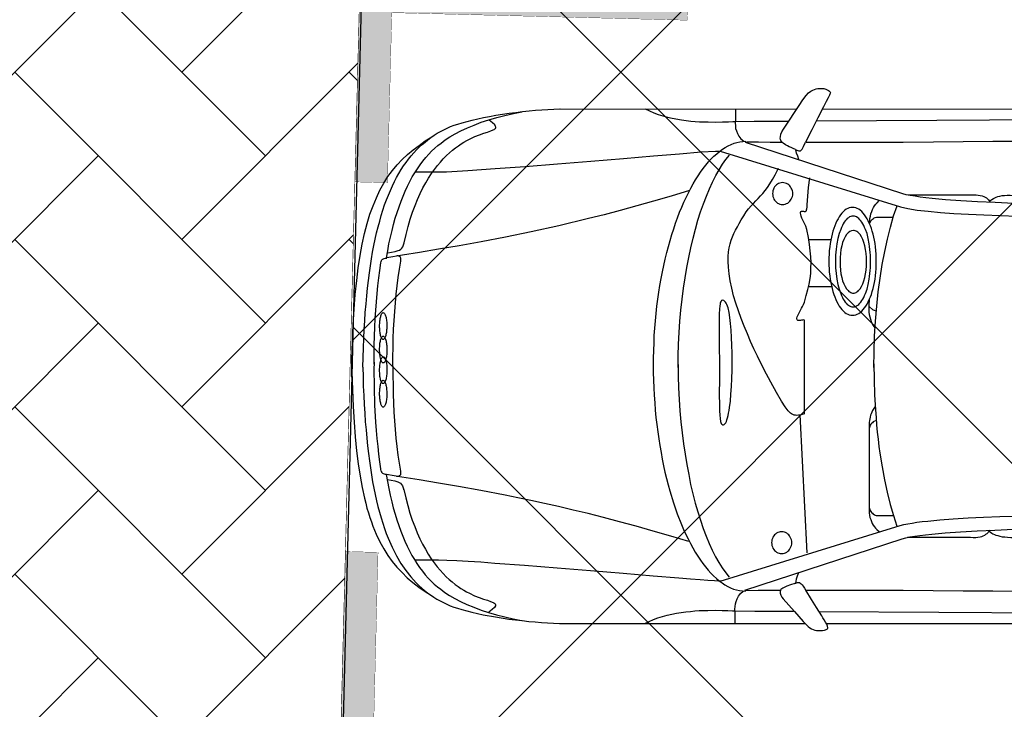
# Model space of a CAD drawing. Header units: millimetres. Extents: x 747415 to 1601423, y -236173 to 551995.
# Tile 511 of 549: x 1180603 to 1183934, y 224120 to 226452. Entities that reach past the tile are written whole.
import ezdxf

# ---------------------------------------------------------------- set-up
doc = ezdxf.new("R2010")
doc.units = ezdxf.units.MM
doc.header["$LTSCALE"] = 100
doc.header["$MEASUREMENT"] = 0
doc.linetypes.add('DASHED2', pattern=[9.525, 6.35, -3.175])
doc.layers.get('0').update_dxf_attribs({"linetype": 'CONTINUOUS', "lineweight": 0})
for name, color, linetype in [('T--A9041_VERHARDING_Parkeren', 9, 'CONTINUOUS'), ('T--L9041_VERHARDING_Wegen', 7, 'CONTINUOUS'), ('T--L9082_INRICHTING_SPECIFIEK_Auto', 8, 'CONTINUOUS')]:
    doc.layers.add(name, color=color, linetype=linetype)
for name, color, linetype, lineweight in [('T--A9041_VERHARDING_Wegen', 21, 'CONTINUOUS', 0), ('T--A9042_BEPLANTING', 90, 'CONTINUOUS', 0), ('T--L9067_BEHEERVOORZIENING_Belijning', 7, 'DASHED2', 0)]:
    doc.layers.add(name, color=color, linetype=linetype, lineweight=lineweight)
doc.layers.add('T--A9072_BELIJNING', color=7, linetype='CONTINUOUS', lineweight=0, true_color=0xffffff)

# ---------------------------------------------------------------- blocks, each defined once
blk = doc.blocks.new('auto17')
for p, q in [((703.6, 867.6), (1533.8, 867.6)), ((1604.8, 867.6), (3518.7, 867.6)), ((1540.9, 629.4), (1516.7, 162.7)), ((115.7, 361.8), (115.3, 362.7)), ((75.7, 9.3), (75.7, -1.4)), ((75.7, -15.2), (75.7, -2.9)), ((1548.1, -271.5), (1626.2, -271.5)), ((1545.7, -430.3), (1621.5, -430.3)), ((705, -871.5), (1505.7, -871)), ((1591.9, -871), (3520.1, -872))]:
    blk.add_line(p, q)
for points in [[(576.9, 858.3), (598.7, 860.7), (620.2, 862.7), (641.6, 864.7), (662.6, 866.1), (683, 867.1), (703.1, 867.6)], [(991.7, 867.6), (1006, 860.7), (1020.8, 854.4), (1036, 849), (1051.3, 844.1), (1067, 839.6), (1082.7, 836.2), (1098.4, 833.3), (1114.1, 830.3), (1129.9, 828.4), (1145.6, 826.9), (1160.8, 825.4), (1175.6, 824.5), (1204.2, 823.5), (1230.4, 823), (1253.2, 823.5), (1272.8, 824.5), (1288, 824.9), (1297.5, 825.4), (1364.2, 825.9), (1429.9, 826.4), (1494.7, 826.4)], [(1297.1, 866.6), (1297.5, 856.8), (1297.5, 847.5), (1297.1, 838.2), (1297.1, 828.9), (1296.6, 820), (1297.1, 810.7), (1298, 801.9), (1300.4, 793.1), (1303.7, 784.3), (1308.5, 775.4), (1315.6, 767.1), (1324.7, 758.3)], [(1499.5, 732.3), (1484.7, 737.2), (1471.9, 741.6), (1458.1, 748.5), (1454.7, 750.4), (1452.3, 752.9), (1450.9, 755.8), (1450, 758.8), (1449.5, 762.2), (1450, 765.6), (1451.9, 772), (1455.2, 778.9), (1459.5, 784.3), (1498.1, 827.9), (1527.1, 860.7), (1544.8, 878.4), (1550, 882.3), (1555.7, 885.7), (1561.4, 888.2), (1567.2, 890.1), (1572.8, 891.6), (1578.1, 892.1), (1585.2, 892.1), (1592.4, 891.6), (1599.5, 890.1), (1602.9, 889.7), (1605.3, 888.7), (1607.6, 887.2), (1609.5, 885.7), (1610.5, 884.3), (1611, 882.8), (1610, 877.4), (1607.1, 870.5), (1602.9, 863.2), (1598.1, 855.3), (1593.8, 848.5), (1590, 842.6), (1572.4, 814.1), (1555.7, 786.7), (1536.7, 755.8)], [(37.6, 1), (38.1, 33.9), (39, 66.2), (40.5, 97.1), (41.9, 127.5), (43.8, 156.8), (45.7, 185.8), (48.1, 213.7), (50.5, 241.2), (53.3, 267.1), (56.2, 293.1), (59.5, 318.1), (62.9, 342.1), (66.7, 365.7), (70.5, 388.7), (74.8, 410.8), (79.1, 431.8), (83.8, 452.9), (88.6, 472.5), (93.8, 492.1), (99.1, 510.7), (104.8, 528.9), (110.5, 546.5), (116.7, 563.2), (123.3, 579.4), (136.7, 610.3), (151, 638.7), (166.2, 664.7), (182.4, 688.7), (199.6, 710.3), (217.7, 730.4), (226.7, 739.2), (236.7, 748), (246.2, 756.3), (256.3, 764.2), (266.7, 771.5), (277.2, 778.9), (287.7, 785.2), (298.6, 791.6), (310.1, 797), (321.5, 802.4), (333, 807.8), (344.9, 812.2), (357.7, 816.6), (372.5, 821), (388.7, 825.4), (405.8, 829.8), (424.9, 834.2), (444.4, 838.2), (486.3, 846), (531.1, 852.9), (576.9, 858.3)], [(116.2, 364.2), (120.5, 388.2), (124.8, 411.7), (130, 434.3), (135.2, 456.3), (140.5, 477.4), (146.2, 498), (152.4, 517.6), (158.6, 536.7), (165.7, 555.3), (172.4, 573), (179.6, 590.2), (187.2, 606.8), (195.3, 622.5), (203.4, 637.7), (211.9, 651.9), (220.5, 665.6), (229.6, 678.9), (239.1, 691.1), (248.6, 703.4), (258.6, 714.2), (268.6, 725), (279.1, 734.8), (290.1, 744.1), (301, 752.4), (314.4, 763.2), (330.1, 773.5), (348.2, 783.8), (368.2, 794.1), (389.6, 803.9), (413, 813.2), (437.3, 822.5), (463, 830.8), (489.6, 838.7), (517.3, 845.5), (545.9, 851.9), (574.4, 857.3)], [(1579.1, 826.9), (1986.8, 829.3), (2343.6, 831.8)], [(2336.4, -835.2), (1979.7, -832.8), (1571.4, -830.3)], [(121, 381.3), (133.4, 383.8), (145.3, 385.8), (155.7, 388.7), (160, 391.2), (164.3, 394.1), (168.1, 398), (171.5, 402.4), (173.8, 408.8), (175.8, 416.6), (175.8, 415.2), (182.4, 443.1), (189.6, 469.6), (196.7, 494.6), (204.8, 518.6), (212.9, 540.6), (221.5, 561.7), (230.5, 581.3), (239.6, 600), (249.1, 617.1), (258.6, 633.8), (268.6, 649), (278.6, 662.7), (288.6, 675.9), (298.6, 688.2), (308.7, 699), (319.1, 709.8), (329.1, 719.1), (339.6, 727.4), (349.6, 735.7), (359.6, 743.1), (369.2, 749.5), (378.7, 755.3), (388.2, 760.7), (397.7, 765.6), (415.4, 774), (431.5, 780.3), (445.9, 785.2), (458.7, 789.6), (469.7, 793.1), (477.8, 796.5), (481.1, 798), (483.5, 799.9), (484.9, 801.9), (486.3, 803.9), (486.3, 805.8), (485.8, 808.3), (482.5, 813.7), (475.4, 820.5), (463.5, 829.3)], [(1246.1, 725), (1855.8, 536.7), (1867.7, 533.8), (1881, 530.8), (1896.3, 528.4), (1912.5, 525.9), (1930.1, 523.5), (1949.2, 521.5), (1990.1, 517.6), (2035.4, 514.2), (2085.4, 511.2), (2137.3, 508.8), (2192.6, 506.8), (2250.2, 505.4)], [(1.9, -49.5), (0.9, -44.6), (0, -32.3), (0, -16.2), (0, 0), (0, 12.2), (0.4, 17.7), (2.4, 77.9), (4.7, 134.3), (8.1, 187.2), (11.9, 237.2), (16.2, 284.3), (21.9, 327.9), (28.1, 369.6), (35.2, 408.3), (42.8, 444.1), (47.1, 461.3), (51.4, 477.9), (56.2, 493.6), (61, 509.3), (66.2, 524.5), (71.4, 538.7), (82.9, 566.1), (94.8, 591.6), (108.1, 615.6), (121.9, 637.7), (136.7, 658.3), (152.9, 677.9), (170, 696), (187.7, 713.2), (206.7, 728.9), (226.7, 744.6), (247.7, 759.3), (270.1, 773)], [(1020.3, -6.4), (1020.3, 19.6), (1021.2, 45.6), (1022.2, 71.1), (1023.2, 96.6), (1025.1, 121.6), (1027, 146.6), (1029.3, 171.5), (1032.2, 195.6), (1035.1, 219.6), (1038.4, 243.6), (1042.2, 266.7), (1046.5, 289.7), (1050.3, 312.2), (1055.1, 334.8), (1059.8, 356.4), (1065.1, 377.9), (1070.8, 399), (1076.5, 419.6), (1088.4, 459.8), (1101.3, 497.5), (1115.6, 532.8), (1122.7, 549.9), (1130.3, 566.6), (1138, 582.3), (1146.1, 598), (1154.2, 612.7), (1162.3, 626.9), (1170.8, 640.1), (1179.4, 653.4), (1188, 665.2), (1197, 676.9), (1206.1, 687.7), (1215.1, 697.5), (1224.2, 707.3), (1233.7, 715.7), (1243.2, 723.5), (1252.7, 730.8), (1262.3, 737.2), (1272.3, 742.6), (1281.8, 747.5), (1291.8, 751.4), (1301.8, 754.4), (1311.8, 756.8), (1321.8, 757.8), (1331.8, 758.3)], [(1329.4, 754.9), (1862.5, 581.3), (1874.4, 578.4), (1888.7, 575.5), (1904.9, 573), (1922, 570.5), (1941.6, 568.1), (1962.5, 565.7), (2008.2, 561.7), (2059.7, 557.8), (2115.9, 554.4), (2175.9, 551.9), (2239.2, 549.5)], [(1333.7, 756.3), (1375.2, 755.8), (1414.2, 755.3), (1453.3, 754.9)], [(1499, 732.8), (1502.4, 731.8), (1505.2, 730.8), (1507.6, 729.9), (1510, 729.4), (1512.4, 729.4), (1515.2, 729.9), (1517.6, 731.3), (1520.5, 733.8), (1523.8, 737.2), (1527.6, 742.1), (1531.9, 748.5), (1536.7, 756.3)], [(1535.7, 754.9), (1651.5, 754.9), (1760.5, 754.9), (1865.3, 755.8), (1967.8, 756.3), (2068.7, 757.3), (2168.8, 757.8), (2269.3, 758.8), (2372.7, 759.3), (2479.3, 759.7), (2589.4, 759.7), (2706.1, 759.3), (2830.9, 758.3), (2925.7, 756.3), (3030, 752.9), (3139.1, 749), (3248.1, 744.6), (3353.4, 741.1), (3450.1, 739.7)], [(1246.1, 724), (1240.8, 724.5), (1227, 724), (1205.1, 722.5), (1178.9, 720.5), (1146.1, 718.1), (1107, 715.2), (1019.8, 707.8), (917.9, 699.5), (807.4, 690.1), (695, 680.8), (584.9, 672), (483.5, 664.7), (436.3, 661.2), (393.4, 658.3), (355.3, 656.3), (321, 654.8), (293.4, 653.9), (272.5, 653.9), (213.9, 653.9)], [(1104.2, -7.8), (1104.6, 31.9), (1105.6, 71.1), (1107.5, 110.3), (1110.3, 148.5), (1113.7, 186.3), (1117.5, 223.5), (1122.2, 260.3), (1127.5, 295.6), (1133.2, 330.4), (1139.9, 364.7), (1146.5, 398), (1154.2, 429.9), (1162.3, 460.8), (1170.8, 490.7), (1179.9, 519.1), (1189.4, 546.5), (1198.9, 572.5), (1209.4, 597), (1219.9, 620.5), (1230.8, 642.1), (1241.8, 661.7), (1253.2, 680.3), (1265.1, 697), (1277, 711.7)], [(1511.9, 696.5), (1507.6, 708.3), (1503.8, 718.6), (1500.9, 731.3)], [(1420.4, 594.6), (1420.9, 599.5), (1421.4, 604.4), (1423.3, 609.3), (1425.2, 613.2), (1427.6, 617.6), (1430.4, 621), (1433.8, 624), (1437.1, 626.9), (1441.4, 628.9), (1445.7, 630.3), (1450, 631.3), (1454.7, 631.8), (1459.5, 631.3), (1463.8, 630.3), (1468.1, 628.9), (1471.9, 626.9), (1475.2, 624), (1478.6, 621), (1481.4, 617.6), (1483.8, 613.2), (1485.7, 609.3), (1487.6, 604.4), (1488.5, 599.5), (1488.5, 594.6), (1488.5, 589.7), (1487.6, 584.8), (1485.7, 580.4), (1483.8, 575.9), (1481.4, 572), (1478.6, 568.6), (1475.2, 565.7), (1471.9, 562.7), (1468.1, 560.7), (1463.8, 559.3), (1459.5, 558.3), (1454.7, 557.8), (1450, 558.3), (1445.7, 559.3), (1441.4, 560.7), (1437.1, 562.7), (1433.8, 565.7), (1430.4, 568.6), (1427.6, 572), (1425.2, 575.9), (1423.3, 580.4), (1421.4, 584.8), (1420.9, 589.7), (1420.4, 594.6), (1420.4, 594.6)], [(1140.8, 591.1), (1079.4, 572.5), (1019.8, 555.3), (962.7, 539.2), (906.4, 524), (852.1, 509.8), (800.2, 496.6), (748.8, 484.3), (699.7, 472.5), (652.1, 462.2), (605.9, 451.9), (561.6, 442.6), (519.2, 434.3), (436.8, 418.6), (361.5, 404.9), (292.9, 393.6), (228.1, 382.8), (169.5, 373), (117.2, 364.2)], [(1880.7, 576.4), (2093.5, 576.4), (2103, 576.9), (2111.6, 576.9), (2118.8, 576.4), (2125.9, 575.5), (2131.6, 573.5), (2136.8, 571.5), (2141.6, 569.1), (2145.9, 566.1), (2149.7, 563.2), (2153.1, 559.8), (2155.9, 555.8), (2158.7, 551.9)], [(2157.3, 555.4), (2165.9, 562.7), (2169.7, 565.2), (2174.5, 567.1), (2179.7, 569.6), (2185.9, 571), (2193.1, 573), (2200.7, 574.5), (2209.2, 575.5), (2219.3, 576.4), (2230.2, 576.9), (2242.1, 576.9), (2255.4, 576.4), (2353.6, 577.4)], [(1771.4, 134.9), (1762.4, 148), (1760.1, 153.4), (1757.7, 158.8), (1755.3, 164.2), (1753.9, 170.1), (1752.5, 176), (1751.5, 181.9), (1750.5, 188.2), (1750.5, 194.6), (1750.5, 486.2), (1751, 494.1), (1752, 501.9), (1753.4, 509.3), (1755.8, 516.1), (1758.2, 523), (1761, 529.4), (1764.4, 535.7), (1768.2, 541.2), (1772, 546.1), (1776.3, 550.4), (1785.2, 558.5)], [(1766.7, -10.3), (1767.2, 43.1), (1769.1, 95.1), (1772, 146.1), (1773.9, 171.5), (1775.8, 196.6), (1778.2, 221.1), (1781, 245.1), (1783.9, 269.1), (1787.2, 292.1), (1794.4, 338.2), (1802.5, 382.3), (1811.5, 424.5), (1821.5, 465.2), (1832.5, 503.4), (1844.4, 539.2)], [(1774.6, 181.4), (1764.4, 186.8), (1761.5, 189.2), (1758.6, 191.7), (1756.3, 194.6), (1754.3, 197.5), (1752.9, 201.5), (1751.5, 204.9), (1750.5, 208.8), (1750.5, 212.7), (1750.5, 470.6), (1750.5, 474.5), (1751.5, 478.9), (1752.9, 482.3), (1754.3, 486.2), (1756.3, 489.7), (1759.1, 492.6), (1761.5, 495.5), (1764.4, 498), (1767.7, 500), (1771, 501.4), (1774.8, 502.4), (1778.7, 502.4), (1832.1, 502.4)], [(139.1, -1.4), (139.1, 30.4), (139.6, 61.8), (140.5, 92.6), (141.5, 123), (142.4, 153.4), (144.3, 183.3), (146.7, 212.7), (149.1, 241.7), (152.4, 270.1), (155.7, 298.5), (160, 326), (164.8, 353.4), (165.3, 356.8), (164.8, 359.8), (164.8, 362.7), (164.3, 365.2), (163.4, 366.7), (162.4, 367.6), (160.5, 368.6), (158.6, 369.6), (155.3, 370.6), (151.5, 371.1)], [(74.8, 5.9), (75.3, 69.6), (77.1, 130.4), (80.5, 187.8), (82.9, 215.7), (84.8, 243.1), (87.6, 269.6), (90.5, 295.6), (93.8, 321.1), (97.6, 345.6), (97.6, 345.6), (97.6, 346.6), (97.6, 347), (98.6, 351.4), (100, 354.4), (101, 356.8), (102.4, 358.8), (103.8, 360.3), (105.7, 361.3), (109.1, 362.2), (112.9, 362.7), (117.2, 363.7)], [(1243.7, -13.2), (1243.7, 42.7), (1243.2, 91.2), (1243.7, 130.9), (1244.2, 148.5), (1245.1, 163.2), (1246.1, 175), (1247.5, 184.8), (1249.4, 191.7), (1252.3, 194.6), (1255.2, 196.1), (1258, 196.1), (1260.4, 195.1), (1262.8, 192.6), (1265.1, 189.2), (1267.5, 184.8), (1269.4, 179.4), (1271.3, 172.5), (1273.2, 165.2), (1275.1, 156.8), (1276.6, 148), (1278, 138.2), (1280.9, 116.7), (1282.8, 93.1), (1284.7, 67.2), (1285.6, 39.7), (1286.6, 11.8), (1286.6, -17.1), (1286.6, -45.6), (1286.1, -73), (1285.2, -99), (1283.7, -123.5), (1281.8, -146), (1279.4, -166.1), (1276.6, -183.8), (1273.2, -199), (1269, -210.3), (1266.6, -215.2), (1264.2, -218.6), (1261.3, -221.6), (1258.5, -223.5), (1255.6, -224.5), (1252.3, -224), (1250.9, -223.5), (1249.4, -221.6), (1248, -218.6), (1247, -215.7), (1246.1, -211.2), (1245.1, -205.8), (1244.2, -194.1), (1243.2, -178.9), (1243.2, -160.7), (1242.8, -119.6), (1243.2, -69.6), (1243.7, -13.2), (1243.7, -13.2)], [(1531.4, 158.8), (1524.3, 161.8), (1517.6, 163.2), (1511.9, 164.2), (1506.2, 164.7), (1501.4, 164.2), (1496.7, 163.2), (1492.4, 161.8), (1488.1, 159.3), (1484.2, 156.4), (1480.4, 152.9), (1476.6, 149), (1472.8, 144.6), (1466.6, 135.8), (1454.2, 116.2), (1437.1, 86.8), (1417.6, 52), (1395.7, 10.3), (1372.8, -36.3), (1360.9, -60.3), (1349.4, -85.3), (1338.5, -111.3), (1328, -136.7), (1317.5, -162.7), (1308.5, -188.7), (1299.4, -214.7), (1291.8, -240.2), (1285.6, -265.2), (1280.4, -290.1), (1276.6, -313.7), (1274.2, -336.2), (1273.2, -355.3), (1273.7, -372.5), (1274.7, -388.2), (1277, -402.4), (1279.9, -415.6), (1283.7, -427.4), (1288, -439.2), (1292.8, -450.4), (1298.5, -461.7), (1304.7, -473), (1310.9, -484.3), (1318, -496.5), (1326.6, -510.7), (1334.7, -523.5), (1342.8, -533.8), (1350.9, -543.6), (1359, -552.4), (1367.1, -560.7), (1374.7, -569), (1382.8, -577.4), (1390.4, -586.2), (1398.5, -595.5), (1406.1, -606.3), (1414.2, -618.6), (1423.8, -633.3), (1432.8, -649), (1443.8, -671.5)], [(1531.4, 157.8), (1531.4, -157.8), (1528.6, -158.3), (1525.2, -157.8), (1521.9, -157.3), (1518.1, -156.8), (1514.7, -156.4), (1511.9, -156.4), (1509, -156.8), (1507.1, -158.3), (1506.2, -160.7), (1506.2, -164.2), (1507.6, -169.1), (1510.5, -176), (1514.7, -184.3), (1518.5, -191.6), (1521.9, -197.5), (1525.2, -203.9), (1528.6, -210.3), (1531.4, -218.6), (1537.6, -240.7), (1542.8, -260.8), (1547.1, -279.4), (1550.5, -298), (1552.8, -315.7), (1553.8, -333.8), (1554.3, -351.9), (1553.3, -371), (1551.4, -391.6), (1549, -413.2), (1545.2, -437.2), (1540, -463.7), (1536.2, -475.4), (1530, -488.7), (1523.3, -502.4), (1521, -508.8), (1519, -514.6), (1518.1, -519.1), (1518.1, -521), (1518.5, -523), (1519, -523.9), (1520, -525), (1521.9, -525.9), (1523.8, -525.9), (1526.7, -525.9), (1528.6, -525.4), (1530.9, -525), (1532.9, -524.4), (1534.3, -524.4), (1535.7, -525), (1536.7, -525.4), (1538.1, -527.4), (1539, -530.3), (1539.5, -534.3), (1540.5, -539.7), (1540.9, -547), (1543.3, -576.4), (1545.7, -605.8), (1549.5, -638.7)], [(1.4, 44.6), (0, 27), (0, -6.8), (0.4, -25), (2.4, -85.3), (4.7, -141.6), (8.1, -194.1), (11.9, -244.6), (16.6, -291.1), (21.9, -334.8), (28.1, -376.4), (35.2, -414.7), (43.3, -450.4), (51.9, -484.3), (61.4, -515.6), (71.9, -544.5), (83.3, -571.5), (95.3, -597), (108.6, -620.5), (122.4, -642.6), (137.7, -663.1), (153.8, -682.3), (170.5, -700.4), (188.6, -717.1), (207.7, -733.3), (227.7, -748.4), (248.6, -763.2), (271, -776.9)], [(37.6, 1), (38.1, -31.8), (39.5, -64.2), (40.5, -95.1), (41.9, -125.4), (43.8, -155.4), (45.7, -183.8), (48.1, -212.2), (50.5, -239.7), (53.3, -266.1), (56.2, -291.6), (59.5, -317.1), (62.9, -341.1), (66.7, -364.7), (70.5, -387.7), (74.8, -409.7), (79.1, -431.8), (83.8, -452.4), (89.1, -472.5), (94.3, -492.1), (99.5, -511.2), (105.2, -529.3), (111, -547), (117.2, -564.2), (123.8, -580.3), (130.5, -596), (137.2, -611.2), (144.3, -625.9), (151.5, -640.1), (159.1, -653.4), (167.2, -666.6), (174.8, -678.9), (183.4, -690.6), (192, -701.9), (200.5, -713.2), (209.6, -723.5), (218.6, -733.3), (228.1, -742.6), (237.7, -751.4), (247.7, -759.7), (257.7, -767.6), (267.7, -775.4), (278.6, -782.3), (289.1, -789.1), (300.1, -795), (311.5, -800.9), (322.9, -806.3), (334.4, -811.7), (346.3, -816.1), (359.1, -820.5), (373.9, -824.9), (390.1, -829.3), (407.3, -833.7), (426.3, -838.2), (445.9, -842.1), (466.3, -846), (487.8, -849.9), (509.7, -853.3), (532, -856.8), (554.9, -859.7), (577.8, -862.7)], [(1104.2, 2.5), (1104.6, -37.2), (1105.6, -76.5), (1107.5, -115.7), (1110.3, -153.9), (1113.7, -191.6), (1117.5, -228.4), (1122.2, -265.2), (1127.5, -300.9), (1133.7, -335.8), (1139.9, -369.6), (1147, -402.4), (1154.7, -434.3), (1162.7, -465.2), (1171.3, -495.1), (1180.3, -523.5), (1189.9, -550.9), (1199.9, -576.9), (1209.9, -600.9), (1220.4, -624.5), (1231.3, -646), (1242.8, -665.6), (1254.2, -684.3), (1266.1, -700.9), (1278, -715.6)], [(1766.7, 2), (1767.2, -51), (1769.1, -103.4), (1772, -154.4), (1776.3, -204.4), (1781.5, -252.9), (1787.7, -299.9), (1794.8, -345.6), (1803.4, -389.7), (1812.5, -431.3), (1822.5, -471.5), (1833.4, -509.8), (1844.9, -544.4)], [(75.7, -8.8), (75.7, -41.2), (76.2, -72.5), (77.1, -102.9), (78.1, -133.3), (79.5, -162.7), (81.4, -191.6), (83.3, -219.6), (85.7, -247.5), (88.6, -274), (91.4, -300.5), (94.8, -325.9), (98.6, -351), (99.5, -355.3), (101, -358.8), (101.9, -361.2), (103.4, -363.2), (104.8, -364.2), (106.7, -365.1), (110, -366.1), (113.8, -366.6), (118.1, -367.6)], [(139.1, -1.4), (139.1, -33.3), (139.6, -64.7), (140.5, -95.6), (141.5, -126.5), (143.4, -156.8), (145.3, -186.7), (147.6, -216.2), (150, -245.1), (153.4, -274), (157.2, -301.9), (161.5, -329.9), (166.2, -357.3), (166.2, -360.7), (165.7, -363.7), (165.7, -366.6), (165.3, -369.1), (164.3, -370.5), (163.4, -371.5), (161.5, -372.5), (159.6, -373.5), (156.2, -374.5), (152.4, -375)], [(1020.8, -2.9), (1020.8, -28.9), (1021.7, -54.9), (1022.7, -80.4), (1023.7, -105.9), (1025.5, -130.8), (1027.5, -155.4), (1029.8, -180.4), (1032.7, -204.4), (1035.6, -228.4), (1039.4, -251.9), (1042.7, -275), (1047, -298), (1051.3, -320.6), (1056, -342.6), (1060.8, -364.2), (1066.1, -385.7), (1071.3, -406.3), (1077, -426.9), (1083.2, -447), (1089.4, -466.6), (1095.6, -485.3), (1102.2, -503.9), (1109.4, -522), (1116.5, -539.2), (1123.7, -556.3), (1131.3, -572.5), (1138.9, -588.2), (1147, -603.9), (1155.1, -618.1), (1163.2, -632.3), (1171.8, -645.5), (1180.3, -658.3), (1189.4, -670.5), (1198, -681.8), (1207, -692.6), (1216.1, -702.4), (1225.6, -711.7), (1235.1, -720), (1244.7, -727.9), (1254.2, -735.2), (1263.7, -741.1), (1273.2, -746.5), (1283.2, -751.4), (1293.3, -755.3), (1303.2, -758.3), (1313.3, -760.7), (1323.3, -761.7), (1333.3, -762.2)], [(1770.7, -131), (1765.3, -139.7), (1761.5, -145.6), (1758.6, -151.9), (1756.3, -159.3), (1753.9, -167.6), (1752, -176), (1751, -185.8), (1750.5, -196), (1750.5, -207.3), (1751.3, -228.1)], [(1614.3, -356.3), (1614.3, -343.6), (1614.8, -331.3), (1615.7, -319.6), (1617.2, -307.8), (1618.6, -296.5), (1620.5, -285.3), (1622.9, -274.5), (1625.3, -264.2), (1628.1, -254.4), (1631, -244.6), (1634.3, -235.8), (1637.6, -227.4), (1641.4, -219.1), (1645.3, -211.7), (1649.5, -204.9), (1653.8, -199), (1658.6, -193.1), (1663.4, -188.2), (1668.1, -183.8), (1672.9, -180.4), (1678.1, -177.9), (1683.4, -175.5), (1688.6, -174.5), (1694.3, -174), (1700, -174.5), (1705.3, -175.5), (1710.5, -177.9), (1715.8, -180.4), (1720.5, -183.8), (1725.8, -188.2), (1730.5, -193.1), (1734.8, -199), (1739.1, -204.9), (1743.4, -211.7), (1747.7, -219.1), (1751, -227.4), (1754.8, -235.8), (1758.2, -244.6), (1761, -254.4), (1763.9, -264.2), (1766.2, -274.5), (1768.6, -285.3), (1770.6, -296.5), (1772, -307.8), (1773.4, -319.6), (1774.4, -331.3), (1774.8, -343.6), (1774.8, -356.3), (1774.8, -368.6), (1774.4, -380.9), (1773.4, -393.1), (1772, -404.9), (1770.6, -416.1), (1768.6, -427.4), (1766.2, -438.2), (1763.9, -448.5), (1761, -458.3), (1758.2, -467.6), (1754.8, -476.9), (1751, -485.3), (1747.7, -493.1), (1743.4, -500.4), (1739.1, -507.3), (1734.8, -513.7), (1730.5, -519.6), (1725.8, -524.4), (1720.5, -528.9), (1715.8, -532.3), (1710.5, -534.8), (1705.3, -537.2), (1700, -538.2), (1694.3, -538.7), (1688.6, -538.2), (1683.4, -537.2), (1678.1, -534.8), (1672.9, -532.3), (1668.1, -528.9), (1663.4, -524.4), (1658.6, -519.6), (1653.8, -513.7), (1649.5, -507.3), (1645.3, -500.4), (1641.4, -493.1), (1637.6, -485.3), (1634.3, -476.9), (1631, -467.6), (1628.1, -458.3), (1625.3, -448.5), (1622.9, -438.2), (1620.5, -427.4), (1618.6, -416.1), (1617.2, -404.9), (1615.7, -393.1), (1614.8, -380.9), (1614.3, -368.6), (1614.3, -356.3), (1614.3, -356.3)], [(1774.8, -187.9), (1768.6, -189.7), (1765.8, -191.1), (1762.9, -192.6), (1750.5, -203.2)], [(1636.7, -355.8), (1637.2, -334.8), (1638.6, -314.7), (1641.4, -296), (1644.8, -278.4), (1649.1, -261.7), (1654.3, -247.5), (1656.7, -240.7), (1660, -234.3), (1662.9, -228.4), (1666.2, -223.5), (1669.5, -218.6), (1672.9, -214.7), (1676.7, -210.8), (1680.5, -207.8), (1684.3, -205.4), (1688.1, -203.9), (1691.9, -202.9), (1696.2, -202.4), (1700.5, -202.9), (1704.3, -203.9), (1708.1, -205.4), (1711.9, -207.8), (1715.8, -210.8), (1719.1, -214.7), (1722.9, -218.6), (1726.2, -223.5), (1729.6, -228.4), (1732.5, -234.3), (1735.3, -240.7), (1738.1, -247.5), (1743.4, -261.7), (1747.2, -278.4), (1750.5, -296), (1752, -305.3), (1753.4, -315.2), (1754.3, -325), (1754.8, -334.8), (1755.3, -345.6), (1755.3, -355.8), (1755.3, -366.1), (1754.8, -376.9), (1754.3, -386.7), (1753.4, -396.5), (1752, -406.3), (1750.5, -415.6), (1747.2, -433.3), (1743.4, -450), (1738.1, -464.2), (1735.3, -471), (1732.5, -477.4), (1729.6, -483.3), (1726.2, -488.2), (1722.9, -493.1), (1719.1, -497), (1715.8, -500.9), (1711.9, -503.9), (1708.1, -506.3), (1704.3, -507.8), (1700.5, -508.8), (1696.2, -509.2), (1691.9, -508.8), (1688.1, -507.8), (1684.3, -506.3), (1680.5, -503.9), (1676.7, -500.9), (1672.9, -497), (1669.5, -493.1), (1666.2, -488.2), (1662.9, -483.3), (1660, -477.4), (1656.7, -471), (1654.3, -464.2), (1649.1, -450), (1644.8, -433.3), (1641.4, -415.6), (1638.6, -397), (1637.2, -376.9), (1636.7, -355.8), (1636.7, -355.8)], [(1652, -354.9), (1652.4, -340.7), (1653.3, -326.9), (1655.3, -313.7), (1658.1, -301.4), (1661, -290.1), (1665.3, -279.9), (1669.5, -271), (1674.3, -263.2), (1679.6, -257.3), (1682.4, -254.9), (1685.3, -252.9), (1688.1, -250.9), (1691, -250), (1693.9, -249), (1697.2, -249), (1700, -249), (1703.4, -250), (1706.2, -250.9), (1709.1, -252.9), (1711.9, -254.9), (1714.8, -257.3), (1720.1, -263.2), (1724.8, -271), (1729.1, -279.9), (1732.9, -290.1), (1735.8, -301.4), (1738.6, -313.7), (1740.5, -326.9), (1741.5, -340.7), (1742, -354.9), (1741.5, -369.1), (1740.5, -382.8), (1738.6, -396), (1735.8, -408.3), (1732.9, -419.6), (1729.1, -429.9), (1724.8, -438.7), (1720.1, -446.5), (1714.8, -452.4), (1711.9, -454.8), (1709.1, -456.8), (1706.2, -458.8), (1703.4, -459.8), (1700, -460.7), (1697.2, -460.7), (1691, -459.8), (1684.8, -457.3), (1679.6, -452.4), (1674.3, -446.5), (1669.5, -438.7), (1665.3, -429.9), (1661, -419.6), (1658.1, -408.3), (1655.3, -396), (1653.3, -382.8), (1652.4, -369.1), (1652, -354.9), (1652, -354.9)], [(117.2, -368.1), (121.5, -392.1), (125.8, -415.6), (131, -438.2), (136.2, -460.2), (141.5, -481.3), (147.2, -501.9), (153.4, -521.5), (160, -540.6), (166.7, -559.3), (173.4, -576.9), (181, -594.1), (188.6, -610.7), (196.2, -626.4), (204.8, -641.6), (212.9, -655.8), (222, -669.5), (231, -682.8), (240.5, -695), (250.1, -707.3), (260.1, -718.1), (270.1, -728.9), (280.6, -738.7), (291.5, -748), (302.5, -756.3), (315.8, -767.1), (331.5, -777.4), (349.6, -787.7), (369.2, -798), (391.1, -807.8), (413.9, -817.1), (438.2, -826.4), (464, -834.7), (491.1, -842.6), (518.2, -849.4), (546.8, -855.8), (575.4, -861.2)], [(1142.3, -595.5), (1080.8, -576.9), (1021.2, -559.7), (964.1, -543.6), (907.9, -527.9), (853.6, -513.7), (801.2, -500.9), (700.2, -476.4), (606.8, -455.8), (520.1, -438.2), (438.2, -422.5), (362.9, -408.8), (293.9, -397.5), (229.1, -386.7), (171, -376.9), (118.1, -368.1)], [(121.9, -385.2), (134.8, -387.7), (146.2, -389.7), (156.7, -392.6), (161.5, -394.6), (165.7, -397.5), (169.5, -400.9), (172.4, -405.8), (174.8, -411.7), (176.7, -419.1), (183.4, -447), (190.5, -474), (197.7, -498.5), (205.8, -522.5), (213.9, -545), (222.4, -565.6), (231.5, -585.7), (240.5, -604.3), (250.1, -621.5), (259.6, -637.7), (269.6, -652.9), (279.6, -667.1), (289.6, -679.8), (299.6, -692.1), (309.6, -703.4), (320.1, -713.7), (330.1, -723), (340.6, -731.8), (350.6, -739.6), (360.6, -747), (370.1, -753.4), (379.6, -759.3), (389.1, -764.6), (398.7, -769.5), (416.3, -777.9), (432.5, -784.2), (446.8, -789.6), (459.7, -793.5), (470.6, -797.5), (478.7, -800.4), (482, -802.4), (484.4, -803.8), (485.8, -805.8), (487.3, -807.8), (487.3, -809.7), (486.8, -812.2), (483.5, -817.6), (476.3, -824.4), (464.4, -833.2)], [(1751.4, -484.4), (1753.4, -500.9), (1754.8, -508.8), (1756.7, -516.6), (1759.6, -524.4), (1762.4, -531.3), (1765.8, -538.2), (1769.1, -544.1), (1772.9, -549.5), (1777.2, -554.4), (1785.4, -562.8)], [(1752.1, -482.8), (1753.3, -485.8), (1754.8, -489.7), (1756.7, -493.2), (1759.5, -496.1), (1761.9, -499), (1764.8, -501.5), (1768.1, -503.4), (1771.4, -504.9), (1775.3, -505.9), (1779.1, -505.9), (1832.3, -505.9)], [(1247, -728.9), (1857.2, -540.6), (1882, -534.8), (1913.4, -529.8), (1950.6, -525.4), (1991.6, -521.5), (2036.8, -518.1), (2086.4, -515.6), (2138.7, -513.2), (2194, -511.2), (2251.6, -509.2)], [(1330.9, -759.3), (1863.4, -585.7), (1875.3, -582.8), (1889.6, -579.8), (1905.8, -577.4), (1923.4, -574.9), (1942.5, -572.5), (1963.5, -570), (2009.2, -565.6), (2060.6, -561.7), (2117.3, -558.8), (2176.9, -555.8), (2240.2, -553.4)], [(1423.8, -585.2), (1424.2, -580.3), (1424.7, -575.4), (1426.6, -571), (1428.5, -566.6), (1430.9, -562.7), (1433.8, -559.3), (1437.1, -556.3), (1440.4, -553.4), (1444.3, -551.4), (1448.5, -549.9), (1452.8, -549), (1457.6, -548.4), (1462.3, -549), (1466.6, -549.9), (1470.9, -551.4), (1475.2, -553.4), (1478.6, -556.3), (1481.9, -559.3), (1484.7, -562.7), (1487.1, -566.6), (1489, -571), (1490.9, -575.4), (1491.9, -580.3), (1491.9, -585.2), (1491.9, -590.1), (1490.9, -595), (1489, -600), (1487.1, -603.9), (1484.7, -608.3), (1481.9, -611.7), (1478.6, -614.6), (1475.2, -617.6), (1470.9, -619.5), (1466.6, -621), (1462.3, -622), (1457.6, -622.5), (1452.8, -622), (1448.5, -621), (1444.3, -619.5), (1440.4, -617.6), (1437.1, -614.6), (1433.8, -611.7), (1430.9, -608.3), (1428.5, -603.9), (1426.6, -600), (1424.7, -595), (1424.2, -590.1), (1423.8, -585.2), (1423.8, -585.2)], [(1883, -580.8), (2094.5, -580.8), (2104, -581.3), (2112.5, -581.3), (2119.7, -580.3), (2126.8, -579.4), (2132.6, -577.9), (2138.3, -575.9), (2143, -573.5), (2147.3, -570.5), (2150.6, -567.6), (2154.5, -564.2), (2159.9, -556.7)], [(2157.3, -560.2), (2171.1, -569), (2175.4, -571.5), (2180.2, -573.5), (2185.9, -575.4), (2192.6, -576.9), (2200.2, -578.4), (2208.3, -579.4), (2217.8, -579.8), (2227.3, -579.8), (2238.8, -579.4), (2250.7, -578.4), (2351, -576.4)], [(1247.5, -727.9), (1230.8, -727.9), (1182.7, -724.9), (1108.4, -719.1), (1021.2, -711.7), (919.3, -703.4), (808.8, -694), (695.9, -684.7), (586.3, -675.9), (484.9, -668.5), (392.5, -662.2), (320.1, -658.3), (273.4, -657.8), (214.8, -657.8)], [(1501.4, -734.2), (1506.2, -732.3), (1509.5, -730.8), (1512.9, -729.8), (1515.7, -729.4), (1518.1, -729.8), (1520, -730.8), (1524.3, -735.2), (1529, -744.1), (1535.7, -758.8)], [(1512.9, -700.9), (1509, -712.2), (1505.2, -722), (1502.4, -733.3)], [(1298, -870.5), (1298.5, -861.2), (1298.5, -851.4), (1298.5, -842.1), (1298, -833.2), (1297.5, -823.9), (1298, -815.1), (1298.9, -805.8), (1301.4, -797), (1305.2, -788.1), (1309.9, -779.3), (1316.6, -771), (1326.1, -762.2)], [(1335.2, -760.2), (1376.6, -760.2), (1415.2, -759.7), (1454.2, -759.3)], [(1501.9, -734.2), (1493.8, -738.2), (1487.1, -741.1), (1480.4, -743.5), (1473.8, -746.5), (1467.1, -750.4), (1459.5, -755.3), (1456.2, -758.3), (1453.8, -761.2), (1451.9, -765.1), (1450.9, -768.6), (1450, -772.5), (1450.5, -776.9), (1451.9, -785.7), (1455.7, -794.5), (1460.9, -802.8), (1480.9, -833.2), (1498.1, -859.7), (1513.3, -882.8), (1526.2, -902.4), (1537.1, -917.1), (1545.2, -925.4), (1552.8, -931.3), (1559.5, -935.2), (1565.7, -937.6), (1571.4, -939.6), (1576.7, -940.6), (1580.5, -941.1), (1585.2, -941.1), (1589.5, -941.1), (1593.3, -940.6), (1597.2, -940.1), (1600.5, -939.1), (1603.8, -938.1), (1609.1, -936.2), (1613.4, -933.7), (1616.2, -931.8), (1618.1, -930.3), (1619.1, -928.3), (1619.6, -926.4), (1619.1, -923.9), (1618.1, -921), (1616.7, -917.6), (1612.4, -909.2), (1605.3, -896.5), (1595.7, -878.9), (1576.7, -841.1), (1557.1, -801.4), (1535.7, -758.8)], [(1536.7, -759.3), (1652, -759.3), (1761, -759.3), (1865.8, -759.7), (1968.2, -760.2), (2069.2, -761.2), (2169.2, -762.2), (2270.2, -762.7), (2373.6, -763.2), (2480.3, -763.6), (2590.8, -763.6), (2707.5, -763.2), (2831.8, -762.2), (2926.6, -760.7), (3030.9, -757.3), (3140, -753.4), (3249.6, -748.9), (3354.4, -745.5), (3451.1, -744.1)], [(992.7, -871.5), (1007, -864.6), (1021.7, -858.3), (1037, -852.9), (1052.2, -847.9), (1067.9, -843.6), (1083.6, -840.1), (1115.6, -834.2), (1147, -830.3), (1177, -828.3), (1205.6, -827.4), (1231.8, -826.9), (1254.2, -827.4), (1274.2, -828.3), (1289, -828.8), (1298.5, -829.3), (1361.4, -829.8), (1418.5, -829.8), (1479, -829.8)], [(577.8, -862.7), (599.7, -865.1), (621.1, -867.1), (642.6, -868.5), (663.5, -870), (684, -871), (704, -871.5)]]:
    blk.add_lwpolyline(points)
for points in [[(106.2, 45.7, 0.160669), (108.6, 46.6, 0.089762), (110.9, 49.1, 0.048317), (113, 53.3, 0.029972), (114.8, 59, 0.021217), (116.4, 65.8, 0.016703), (117.5, 73.7, 0.014363), (118.3, 82.2, 0.013351), (118.5, 91, 0.013351), (118.3, 99.9, 0.014363), (117.6, 108.4, 0.016703), (116.5, 116.3, 0.021217), (115, 123.1, 0.029972), (113.2, 128.8, 0.048317), (111.1, 133, 0.089762), (108.8, 135.6, 0.160669), (106.5, 136.5, 0.160669), (104.1, 135.6, 0.089762), (101.8, 133, 0.048317), (99.7, 128.8, 0.029972), (97.8, 123.2, 0.021217), (96.3, 116.3, 0.016703), (95.1, 108.5, 0.014363), (94.4, 100, 0.013351), (94.1, 91.1, 0.013351), (94.3, 82.3, 0.014363), (95, 73.8, 0.016703), (96.1, 65.9, 0.021217), (97.6, 59, 0.029972), (99.4, 53.4, 0.048317), (101.5, 49.2, 0.089762), (103.8, 46.6, 0.160669)], [(106.7, -33.6, 0.159094), (109.2, -32.7, 0.089825), (111.5, -30.1, 0.048671), (113.6, -25.9, 0.03028), (115.4, -20.3, 0.021465), (116.9, -13.4, 0.01691), (118, -5.5, 0.014547), (118.6, 3, 0.013523), (118.8, 11.8, 0.013523), (118.5, 20.7, 0.014547), (117.8, 29.2, 0.01691), (116.6, 37, 0.021465), (115, 43.9, 0.03028), (113.1, 49.5, 0.048671), (110.9, 53.7, 0.089825), (108.6, 56.3, 0.159094), (106.2, 57.1, 0.159094), (103.8, 56.3, 0.089825), (101.5, 53.7, 0.048671), (99.4, 49.5, 0.03028), (97.5, 43.8, 0.021465), (96, 36.9, 0.01691), (94.9, 29.1, 0.014547), (94.3, 20.5, 0.013523), (94.1, 11.7, 0.013523), (94.4, 2.8, 0.014547), (95.2, -5.7, 0.01691), (96.4, -13.5, 0.021465), (97.9, -20.4, 0.03028), (99.8, -26, 0.048671), (102, -30.2, 0.089825), (104.3, -32.7, 0.159094)], [(106.2, -103.6, 0.159111), (108.6, -102.8, 0.089825), (110.9, -100.2, 0.048668), (113.1, -96, 0.030277), (115, -90.4, 0.021462), (116.6, -83.5, 0.016908), (117.8, -75.7, 0.014545), (118.5, -67.2, 0.013521), (118.8, -58.3, 0.013521), (118.6, -49.5, 0.014545), (118, -41, 0.016908), (116.9, -33.1, 0.021462), (115.4, -26.2, 0.030277), (113.6, -20.6, 0.048668), (111.5, -16.4, 0.089825), (109.2, -13.8, 0.159111), (106.7, -12.9, 0.159111), (104.3, -13.7, 0.089825), (102, -16.3, 0.048668), (99.8, -20.5, 0.030277), (97.9, -26.1, 0.021462), (96.4, -33, 0.016908), (95.2, -40.8, 0.014545), (94.4, -49.3, 0.013521), (94.1, -58.2, 0.013521), (94.3, -67, 0.014545), (94.9, -75.5, 0.016908), (96, -83.4, 0.021462), (97.5, -90.3, 0.030277), (99.4, -95.9, 0.048668), (101.5, -100.1, 0.089825), (103.8, -102.7, 0.159111)], [(106.5, -182.9, 0.160669), (108.8, -182.1, 0.089762), (111.1, -179.5, 0.048317), (113.2, -175.3, 0.029972), (115, -169.6, 0.021217), (116.5, -162.7, 0.016703), (117.6, -154.9, 0.014363), (118.3, -146.4, 0.013351), (118.5, -137.5, 0.013351), (118.3, -128.7, 0.014363), (117.5, -120.2, 0.016703), (116.4, -112.3, 0.021217), (114.8, -105.5, 0.029972), (113, -99.8, 0.048317), (110.9, -95.6, 0.089762), (108.6, -93.1, 0.160669), (106.2, -92.2, 0.160669), (103.8, -93.1, 0.089762), (101.5, -95.7, 0.048317), (99.4, -99.9, 0.029972), (97.6, -105.5, 0.021217), (96.1, -112.4, 0.016703), (95, -120.2, 0.014363), (94.3, -128.8, 0.013351), (94.1, -137.6, 0.013351), (94.4, -146.5, 0.014363), (95.1, -155, 0.016703), (96.3, -162.8, 0.021217), (97.8, -169.7, 0.029972), (99.7, -175.3, 0.048317), (101.8, -179.5, 0.089762), (104.1, -182.1, 0.160669)]]:
    blk.add_lwpolyline(points, format="xyb", close=True)
blk = doc.blocks.new('9041_parkeerplaats_2500x5000_hoeklijn')
at = {"layer": 'T--A9072_BELIJNING', "linetype": 'Continuous'}
h = blk.add_hatch(color=256, dxfattribs=at)
h.paths.add_polyline_path([(-1200, -1390), (-1250, -1390), (-1250, -2500), (-625, -2500), (-625, -2390), (-1200, -2390)])
h.paths.add_polyline_path([(1250, -1390), (1200, -1390), (1200, -2390), (625, -2390), (625, -2500), (1250, -2500)])
at = {"layer": 'T--L9067_BEHEERVOORZIENING_Belijning', "const_width": 1}
for points in [[(-1200, -1390), (-1250, -1390), (-1250, -2500), (-625, -2500), (-625, -2390), (-1200, -2390)], [(1250, -1390), (1200, -1390), (1200, -2390), (625, -2390), (625, -2500), (1250, -2500)]]:
    blk.add_lwpolyline(points, close=True, dxfattribs=at)
blk = doc.blocks.new('*U275')
at = {"layer": 'T--L9067_BEHEERVOORZIENING_Belijning'}
blk.add_blockref('9041_parkeerplaats_2500x5000_hoeklijn', (0, 1945, -0.5), dxfattribs=at)
blk = doc.blocks.new('*U276')
at = {"layer": 'T--L9067_BEHEERVOORZIENING_Belijning', "color": 0, "linetype": 'ByBlock', "lineweight": -2, "transparency": 16777216}
blk.add_blockref('*U275', (17500, 0), dxfattribs=at)

msp = doc.modelspace()

# ---------------------------------------------------------------- hatches: boundary and pattern name
at = {"layer": 'T--A9041_VERHARDING_Parkeren', "linetype": 'Continuous'}
h = msp.add_hatch(dxfattribs=at)
h.set_pattern_fill('ANSI37', color=256, scale=10000, style=0)
h.paths.add_polyline_path([(1192236.404, 243789.96), (1191112.448, 243797.004), (1182198.704, 244024.028), (1181066.314, 199036.768), (1180989.762, 196113.424), (1191108.973, 197824.173)])
at = {"layer": 'T--A9041_VERHARDING_Wegen', "linetype": 'Continuous'}
h = msp.add_hatch(dxfattribs=at)
h.set_pattern_fill('AR-HBONE', color=256, scale=100, style=0)
h.paths.add_polyline_path([(1177408.673, 242822), (1177408.673, 195804.143), (1180986.977, 196447.526), (1182198.704, 244024.028)])
at = {"layer": 'T--A9042_BEPLANTING'}
h = msp.add_hatch(dxfattribs=at)
h.set_pattern_fill('GRASS', color=256, scale=1500, style=0)
edge = h.paths.add_edge_path()
edge.add_line((1194589.183, 247525.193), (1194593.64, 247264.881))
edge.add_line((1194593.64, 247264.881), (1189597.042, 247120.843))
edge.add_line((1189597.042, 247120.843), (1179615.176, 246734.424))
edge.add_line((1179615.176, 246734.424), (1169673.169, 246260.926))
edge.add_line((1169673.169, 246260.926), (1159743.156, 245284.429))
edge.add_line((1159743.156, 245284.429), (1149794.302, 244232.037))
edge.add_line((1149794.302, 244232.037), (1139904.319, 243419.621))
edge.add_line((1139904.319, 243419.621), (1138613.747, 243325.021))
edge.add_line((1138613.747, 243325.021), (1135690.007, 243117.197))
edge.add_line((1135690.007, 243117.197), (1132771.926, 242932.503))
edge.add_line((1132771.926, 242932.503), (1129859.398, 242758.599))
edge.add_line((1129859.398, 242758.599), (1126616.556, 242566.575))
edge.add_line((1126616.556, 242566.575), (1123385.964, 242364.695))
edge.add_line((1123385.964, 242364.695), (1120184.728, 242139.833))
edge.add_line((1120184.728, 242139.833), (1117014.113, 241880.011))
edge.add_line((1117014.113, 241880.011), (1113876.289, 241570.228))
edge.add_line((1113876.289, 241570.228), (1110773.76, 241198.319))
edge.add_line((1110773.76, 241198.319), (1107692.214, 240764.72))
edge.add_line((1107692.214, 240764.72), (1104624.361, 240306.925))
edge.add_line((1104624.361, 240306.925), (1101572.465, 239835.828))
edge.add_line((1101572.465, 239835.828), (1100403.086, 239650.924))
edge.add_line((1100403.086, 239650.924), (1097780.987, 239217.99))
edge.add_line((1097780.987, 239217.99), (1095157.329, 238732.83))
edge.add_line((1095157.329, 238732.83), (1092526.922, 238274.052))
edge.add_line((1092526.922, 238274.052), (1089457.602, 237766.051))
edge.add_line((1089457.602, 237766.051), (1086388.73, 237224.846))
edge.add_line((1086388.73, 237224.846), (1083401.545, 236651.668))
edge.add_line((1083401.545, 236651.668), (1080469.385, 236024.459))
edge.add_line((1080469.385, 236024.459), (1077519.444, 235269.823))
edge.add_line((1077519.444, 235269.823), (1074567.867, 234454.498))
edge.add_line((1074567.867, 234454.498), (1071611.505, 233602.32))
edge.add_line((1071611.505, 233602.32), (1068661.406, 232725.291))
edge.add_line((1068661.406, 232725.291), (1065719.424, 231822.381))
edge.add_line((1065719.424, 231822.381), (1062684.54, 230856.109))
edge.add_line((1062684.54, 230856.109), (1059866.196, 229920.836))
edge.add_line((1059866.196, 229920.836), (1056845.381, 228880.035))
edge.add_line((1056845.381, 228880.035), (1054034.15, 227860.451))
edge.add_line((1054034.15, 227860.451), (1051908.682, 227043.859))
edge.add_line((1051908.682, 227043.859), (1051192.354, 226766.278))
edge.add_line((1051192.354, 226766.278), (1050671.69, 226564.519))
edge.add_line((1050671.69, 226564.519), (1049927.631, 226262.62))
edge.add_line((1049927.631, 226262.62), (1049070.32, 225903.54))
edge.add_line((1049070.32, 225903.54), (1048360.834, 225606.376))
edge.add_line((1048360.834, 225606.376), (1045574.185, 224396.868))
edge.add_line((1045574.185, 224396.868), (1042746.023, 223102.062))
edge.add_line((1042746.023, 223102.062), (1039916.204, 221736.561))
edge.add_line((1039916.204, 221736.561), (1037264.038, 220364.549))
edge.add_line((1037264.038, 220364.549), (1036639.036, 220037.907))
edge.add_line((1036639.036, 220037.907), (1035761.731, 219567.084))
edge.add_line((1035761.731, 219567.084), (1034455.173, 218860.02))
edge.add_line((1034455.173, 218860.02), (1031834.519, 217415.207))
edge.add_line((1031834.519, 217415.207), (1029063.532, 215837.52))
edge.add_line((1029063.532, 215837.52), (1026493.513, 214322.916))
edge.add_line((1026493.513, 214322.916), (1023661.374, 212596.81))
edge.add_line((1023661.374, 212596.81), (1021148.701, 211011.913))
edge.add_line((1021148.701, 211011.913), (1018664.489, 209394.723))
edge.add_line((1018664.489, 209394.723), (1016111.63, 207674.051))
edge.add_line((1016111.63, 207674.051), (1013541.964, 205866.676))
edge.add_line((1013541.964, 205866.676), (1011054.819, 204060.939))
edge.add_line((1011054.819, 204060.939), (1008551.61, 202180.933))
edge.add_line((1008551.61, 202180.933), (1006071.977, 200261.271))
edge.add_line((1006071.977, 200261.271), (1003623.026, 198305.877))
edge.add_line((1003623.026, 198305.877), (1001255.469, 196356.541))
edge.add_line((1001255.469, 196356.541), (998895.97, 194358.237))
edge.add_line((998895.97, 194358.237), (996592.894, 192340.973))
edge.add_line((996592.894, 192340.973), (994271.188, 190253.094))
edge.add_line((994271.188, 190253.094), (992089.799, 188232.713))
edge.add_line((992089.799, 188232.713), (989855.126, 186096.735))
edge.add_line((989855.126, 186096.735), (987565.682, 183840.779))
edge.add_line((987565.682, 183840.779), (985556.73, 181812.43))
edge.add_line((985556.73, 181812.43), (983340.235, 179499.914))
edge.add_line((983340.235, 179499.914), (981234.422, 177237.565))
edge.add_line((981234.422, 177237.565), (979162.94, 174943.215))
edge.add_line((979162.94, 174943.215), (977214.691, 172724.59))
edge.add_line((977214.691, 172724.59), (975036.892, 170165.071))
edge.add_line((975036.892, 170165.071), (973160.412, 167901.106))
edge.add_line((973160.412, 167901.106), (971300.145, 165540.186))
edge.add_line((971300.145, 165540.186), (970653.489, 164750.347))
edge.add_line((970653.489, 164750.347), (969323.906, 163031.694))
edge.add_line((969323.906, 163031.694), (967532.389, 160664.585))
edge.add_line((967532.389, 160664.585), (965620.33, 158124.446))
edge.add_line((965620.33, 158124.446), (963729.485, 155559.861))
edge.add_line((963729.485, 155559.861), (962160.024, 153368.205))
edge.add_line((962160.024, 153368.205), (960583.853, 151476.839))
edge.add_line((960583.853, 151476.839), (957868.106, 147829.141))
edge.add_line((957868.106, 147829.141), (955546.579, 144354.957))
edge.add_line((955546.579, 144354.957), (952781.766, 139999.101))
edge.add_line((952781.766, 139999.101), (950228.309, 135925.671))
edge.add_line((950228.309, 135925.671), (947689.507, 131669.07))
edge.add_line((947689.507, 131669.07), (945836.511, 128467.426))
edge.add_line((945836.511, 128467.426), (939785.242, 117718.876))
edge.add_line((939785.242, 117718.876), (930712.869, 102774.401))
edge.add_line((930712.869, 102774.401), (922173.53, 90199.799))
edge.add_arc((831492.457, 157259.067), 112782.989, 306.60619454, 323.5168236, ccw=False)
edge.add_line((898746.269, 66722.183), (906881.323, 58450.839))
edge.add_arc((1039056.702, -43733.649), 167068.849, 138.06483794, 142.29247104, ccw=False)
edge.add_line((914773.924, 67916.66), (924725.806, 83316.857))
edge.add_line((924725.806, 83316.857), (935036.865, 100427.915))
edge.add_line((935036.865, 100427.915), (938271.243, 105214.41))
edge.add_line((938271.243, 105214.41), (944567.151, 115601.153))
edge.add_line((944567.151, 115601.153), (949536.685, 124088.131))
edge.add_line((949536.685, 124088.131), (954824.472, 132626.587))
edge.add_line((954824.472, 132626.587), (959827.89, 140132.671))
edge.add_line((959827.89, 140132.671), (963059.812, 145135.12))
edge.add_line((963059.812, 145135.12), (965500.197, 148828.356))
edge.add_line((965500.197, 148828.356), (966613.361, 150562.786))
edge.add_line((966613.361, 150562.786), (968025.373, 152669.584))
edge.add_line((968025.373, 152669.584), (969925.147, 155201.552))
edge.add_line((969925.147, 155201.552), (971712.101, 157704.465))
edge.add_line((971712.101, 157704.465), (973307.285, 159791.446))
edge.add_line((973307.285, 159791.446), (974380.773, 161326.936))
edge.add_line((974380.773, 161326.936), (975513.5, 162711.848))
edge.add_line((975513.5, 162711.848), (977022.752, 164676.523))
edge.add_line((977022.752, 164676.523), (979125.989, 167160.936))
edge.add_line((979125.989, 167160.936), (980701.644, 168861.659))
edge.add_line((980701.644, 168861.659), (983077.997, 171627.505))
edge.add_line((983077.997, 171627.505), (985074.319, 173856.029))
edge.add_line((985074.319, 173856.029), (986909.132, 175828.505))
edge.add_line((986909.132, 175828.505), (989063.699, 178159.256))
edge.add_line((989063.699, 178159.256), (991154.428, 180245.145))
edge.add_line((991154.428, 180245.145), (993121.205, 182057.606))
edge.add_line((993121.205, 182057.606), (995324.494, 184142.051))
edge.add_line((995324.494, 184142.051), (997280.219, 186006.612))
edge.add_line((997280.219, 186006.612), (999623.744, 188200.448))
edge.add_line((999623.744, 188200.448), (1002349.065, 190608.065))
edge.add_line((1002349.065, 190608.065), (1004754.956, 192653.066))
edge.add_line((1004754.956, 192653.066), (1007294.928, 194741.918))
edge.add_line((1007294.928, 194741.918), (1008978.786, 196161.928))
edge.add_line((1008978.786, 196161.928), (1011076.047, 197755.95))
edge.add_line((1011076.047, 197755.95), (1013065.241, 199247.814))
edge.add_line((1013065.241, 199247.814), (1015821.037, 201346.882))
edge.add_line((1015821.037, 201346.882), (1017686.716, 202722.52))
edge.add_line((1017686.716, 202722.52), (1020957.031, 204817.97))
edge.add_line((1020957.031, 204817.97), (1023228.197, 206313.401))
edge.add_line((1023228.197, 206313.401), (1026470.58, 208376.744))
edge.add_line((1026470.58, 208376.744), (1028603.548, 209658.432))
edge.add_line((1028603.548, 209658.432), (1030968.801, 211111.637))
edge.add_line((1030968.801, 211111.637), (1032974.557, 212278.47))
edge.add_line((1032974.557, 212278.47), (1034989.373, 213415.47))
edge.add_line((1034989.373, 213415.47), (1036654.679, 214452.728))
edge.add_line((1036654.679, 214452.728), (1038246.03, 215241.653))
edge.add_line((1038246.03, 215241.653), (1039948.347, 216202.761))
edge.add_line((1039948.347, 216202.761), (1041825.775, 217172.039))
edge.add_line((1041825.775, 217172.039), (1043014.131, 217759.859))
edge.add_line((1043014.131, 217759.859), (1045164.207, 218821.145))
edge.add_line((1045164.207, 218821.145), (1047341.541, 219812.404))
edge.add_line((1047341.541, 219812.404), (1050071.07, 221013.985))
edge.add_line((1050071.07, 221013.985), (1051244.22, 221490.97))
edge.add_line((1051244.22, 221490.97), (1052347.556, 221956.97))
edge.add_line((1052347.556, 221956.97), (1053649.506, 222430.47))
edge.add_line((1053649.506, 222430.47), (1054533.126, 222784.97))
edge.add_line((1054533.126, 222784.97), (1056086.056, 223306.47))
edge.add_line((1056086.056, 223306.47), (1057869.317, 223968.97))
edge.add_line((1057869.317, 223968.97), (1060574.556, 224929.97))
edge.add_line((1060574.556, 224929.97), (1063483.693, 225922.97))
edge.add_line((1063483.693, 225922.97), (1065608.903, 226631.593))
edge.add_line((1065608.903, 226631.593), (1069173.064, 227676.47))
edge.add_line((1069173.064, 227676.47), (1072281.977, 228625.637))
edge.add_line((1072281.977, 228625.637), (1075375.394, 229611.47))
edge.add_line((1075375.394, 229611.47), (1077123.927, 230119.62))
edge.add_line((1077123.927, 230119.62), (1080375.394, 230986.97))
edge.add_line((1080375.394, 230986.97), (1082892.594, 231747.063))
edge.add_line((1082892.594, 231747.063), (1087287.423, 232727.295))
edge.add_line((1087287.423, 232727.295), (1089726.851, 233304.236))
edge.add_line((1089726.851, 233304.236), (1092683.446, 233905.227))
edge.add_line((1092683.446, 233905.227), (1095564.394, 234529.046))
edge.add_line((1095564.394, 234529.046), (1098820.303, 235134.124))
edge.add_line((1098820.303, 235134.124), (1101429.17, 235680.801))
edge.add_line((1101429.17, 235680.801), (1102775.394, 235932.97))
edge.add_line((1102775.394, 235932.97), (1105482.445, 236248.973))
edge.add_line((1105482.445, 236248.973), (1107758.807, 236612.397))
edge.add_line((1107758.807, 236612.397), (1110496.735, 236978.709))
edge.add_line((1110496.735, 236978.709), (1115376.091, 237663.748))
edge.add_line((1115376.091, 237663.748), (1120160.891, 238162.648))
edge.add_line((1120160.891, 238162.648), (1122883.614, 238303.454))
edge.add_line((1122883.614, 238303.454), (1125390.669, 238461.915))
edge.add_line((1125390.669, 238461.915), (1128123.405, 238391.97))
edge.add_line((1128123.405, 238391.97), (1132768.171, 238736.47))
edge.add_line((1132768.171, 238736.47), (1135790.587, 239107.966))
edge.add_line((1135790.587, 239107.966), (1138342.94, 239481.456))
edge.add_line((1138342.94, 239481.456), (1142060.43, 239524.47))
edge.add_line((1142060.43, 239524.47), (1147419.918, 239838.053))
edge.add_line((1147419.918, 239838.053), (1152508.673, 240937.759))
edge.add_line((1152508.673, 240937.759), (1161790.445, 241405.25))
edge.add_line((1161790.445, 241405.25), (1166293.104, 242414.317))
edge.add_line((1166293.104, 242414.317), (1170003.913, 243136.47))
edge.add_line((1170003.913, 243136.47), (1182817.631, 243902.97))
edge.add_line((1182817.631, 243902.97), (1191677.387, 244103.47))
edge.add_line((1191677.387, 244103.47), (1200992.076, 244164.47))
edge.add_line((1200992.076, 244164.47), (1212315.556, 244345.47))
edge.add_line((1212315.556, 244345.47), (1212435.36, 247419.97))
edge.add_line((1212435.36, 247419.97), (1205479.36, 247503.517))
edge.add_line((1205479.36, 247503.517), (1202606.248, 247460.622))
edge.add_line((1202606.248, 247460.622), (1194593.64, 247264.881))

# ---------------------------------------------------------------- linework, layer by layer
at = {"layer": 'T--A9041_VERHARDING_Parkeren', "linetype": 'Continuous'}
msp.add_lwpolyline([(1192236.404, 243789.96), (1191112.448, 243797.004), (1182198.704, 244024.028), (1181066.314, 199036.768), (1180989.762, 196113.424), (1191108.973, 197824.173)], close=True, dxfattribs=at)
at = {"layer": 'T--A9041_VERHARDING_Wegen', "linetype": 'Continuous', "const_width": 1}
msp.add_lwpolyline([(1177408.673, 242822), (1177408.673, 195804.143), (1180986.977, 196447.526), (1182198.704, 244024.028), (1177408.673, 242822)], close=True, dxfattribs=at)
at = {"layer": 'T--L9041_VERHARDING_Wegen', "const_width": 1}
msp.add_lwpolyline([(1181162.183, 203410.74), (1182163.946, 242659.338)], dxfattribs=at)

# ---------------------------------------------------------------- block references
at = {"layer": 'T--L9067_BEHEERVOORZIENING_Belijning', "rotation": 268.5410487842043}
msp.add_blockref('*U276', (1182721.659, 242758.793, 0.5), dxfattribs=at)
at = {"layer": 'T--L9082_INRICHTING_SPECIFIEK_Auto', "xscale": -1, "rotation": 180}
msp.add_blockref('auto17', (1181726.47, 225278.465), dxfattribs=at)

doc.saveas('drawing.dxf')
